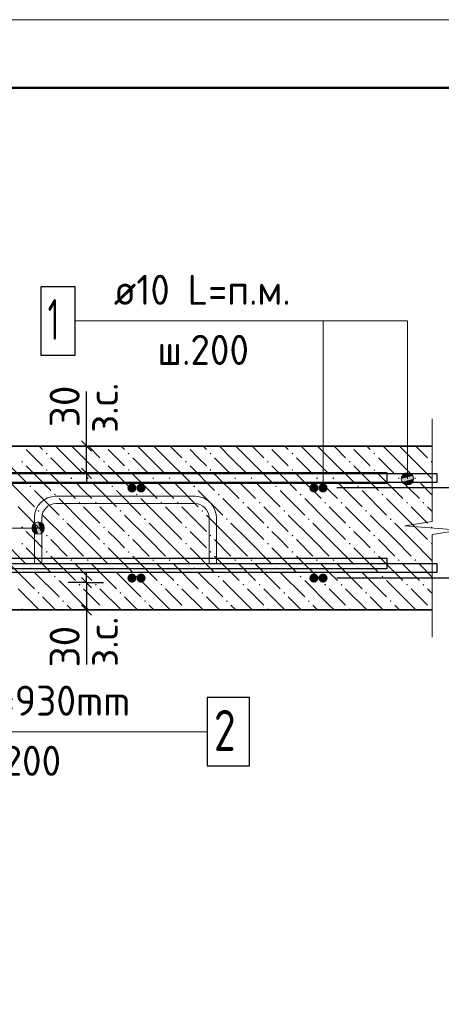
# Model space of a CAD drawing. Header units: millimetres. Extents: x 40580 to 1930067, y -240640 to 81020.
# Tile 499 of 656: x 1175906 to 1178995, y -217903 to -210694. Entities that reach past the tile are written whole.
import ezdxf

# ---------------------------------------------------------------- set-up
doc = ezdxf.new("R2010")
doc.units = ezdxf.units.MM
for name, color, linetype, lineweight in [('Standard', 7, 'Continuous', 25), ('ЖБ Перекрытие верхний уровень', 7, 'Continuous', 35), ('Позиционная метка номер позиции', 7, 'Continuous', 13), ('Примечания', 7, 'Continuous', 13), ('Ребро вкладыша арматура S1', 52, 'Continuous', 25), ('Фиксатор', 7, 'Continuous', 25), ('Фоновоя арматура Х1', 52, 'Continuous', 25)]:
    doc.layers.add(name, color=color, linetype=linetype, lineweight=lineweight)
doc.layers.add('Размерная выноска', color=7, linetype='Continuous')
doc.styles.add('ISOCPEUR', font='isocpeur.ttf')

msp = doc.modelspace()

# ---------------------------------------------------------------- hatches: boundary and pattern name
at = {"layer": 'ЖБ Перекрытие верхний уровень', "linetype": 'Continuous', "lineweight": -3, "transparency": 33554687}
for points in [[(1175925.5, -213815.9), (1175923.9, -213817.5), (1175922.3, -213815.9)], [(1176097.4, -213871), (1176103.9, -213864.5), (1176110.4, -213871), (1176103.9, -213877.5)], [(1176525.5, -213815.9), (1176523.9, -213817.5), (1176522.3, -213815.9)], [(1176697.4, -213871), (1176703.9, -213864.5), (1176710.4, -213871), (1176703.9, -213877.5)], [(1177125.5, -213815.9), (1177123.9, -213817.5), (1177122.3, -213815.9)], [(1177297.4, -213871), (1177303.9, -213864.5), (1177310.4, -213871), (1177303.9, -213877.5)], [(1177725.5, -213815.9), (1177723.9, -213817.5), (1177722.3, -213815.9)], [(1177897.4, -213871), (1177903.9, -213864.5), (1177910.4, -213871), (1177903.9, -213877.5)], [(1178325.5, -213815.9), (1178323.9, -213817.5), (1178322.3, -213815.9)], [(1178497.4, -213871), (1178503.9, -213864.5), (1178510.4, -213871), (1178503.9, -213877.5)], [(1178925.5, -213815.9), (1178923.9, -213817.5), (1178922.3, -213815.9)], [(1175917.4, -213931), (1175923.9, -213924.5), (1175930.4, -213931), (1175923.9, -213937.5)], [(1176517.4, -213931), (1176523.9, -213924.5), (1176530.4, -213931), (1176523.9, -213937.5)], [(1177117.4, -213931), (1177123.9, -213924.5), (1177130.4, -213931), (1177123.9, -213937.5)], [(1177717.4, -213931), (1177723.9, -213924.5), (1177730.4, -213931), (1177723.9, -213937.5)], [(1178317.4, -213931), (1178323.9, -213924.5), (1178330.4, -213931), (1178323.9, -213937.5)], [(1178917.4, -213931), (1178923.9, -213924.5), (1178928.2, -213928.9), (1178928.2, -213933.1), (1178923.9, -213937.5)], [(1176097.4, -213991), (1176103.9, -213984.5), (1176110.4, -213991), (1176103.9, -213997.5)], [(1176697.4, -213991), (1176703.9, -213984.5), (1176710.4, -213991), (1176703.9, -213997.5)], [(1177297.4, -213991), (1177303.9, -213984.5), (1177310.4, -213991), (1177303.9, -213997.5)], [(1177897.4, -213991), (1177903.9, -213984.5), (1177910.4, -213991), (1177903.9, -213997.5)], [(1178497.4, -213991), (1178503.9, -213984.5), (1178510.4, -213991), (1178503.9, -213997.5)], [(1176277.4, -214051), (1176283.9, -214044.5), (1176290.4, -214051), (1176283.9, -214057.5)], [(1176397.4, -214051), (1176403.9, -214044.5), (1176410.4, -214051), (1176403.9, -214057.5)], [(1176877.4, -214051), (1176883.9, -214044.5), (1176890.4, -214051), (1176883.9, -214057.5)], [(1176997.4, -214051), (1177003.9, -214044.5), (1177010.4, -214051), (1177003.9, -214057.5)], [(1177477.4, -214051), (1177483.9, -214044.5), (1177490.4, -214051), (1177483.9, -214057.5)], [(1177597.4, -214051), (1177603.9, -214044.5), (1177610.4, -214051), (1177603.9, -214057.5)], [(1178077.4, -214051), (1178083.9, -214044.5), (1178090.4, -214051), (1178083.9, -214057.5)], [(1178197.4, -214051), (1178203.9, -214044.5), (1178210.4, -214051), (1178203.9, -214057.5)], [(1178677.4, -214051), (1178683.9, -214044.5), (1178690.4, -214051), (1178683.9, -214057.5)], [(1178797.4, -214051), (1178803.9, -214044.5), (1178810.4, -214051), (1178803.9, -214057.5)], [(1175977.4, -214111), (1175983.9, -214104.5), (1175990.4, -214111), (1175983.9, -214117.5)], [(1176157.4, -214171), (1176163.9, -214164.5), (1176170.4, -214171), (1176163.9, -214177.5)], [(1176577.4, -214111), (1176583.9, -214104.5), (1176590.4, -214111), (1176583.9, -214117.5)], [(1176757.4, -214171), (1176763.9, -214164.5), (1176770.4, -214171), (1176763.9, -214177.5)], [(1177177.4, -214111), (1177183.9, -214104.5), (1177190.4, -214111), (1177183.9, -214117.5)], [(1177357.4, -214171), (1177363.9, -214164.5), (1177370.4, -214171), (1177363.9, -214177.5)], [(1177777.4, -214111), (1177783.9, -214104.5), (1177790.4, -214111), (1177783.9, -214117.5)], [(1177957.4, -214171), (1177963.9, -214164.5), (1177970.4, -214171), (1177963.9, -214177.5)], [(1178377.4, -214111), (1178383.9, -214104.5), (1178390.4, -214111), (1178383.9, -214117.5)], [(1178557.4, -214171), (1178563.9, -214164.5), (1178570.4, -214171), (1178563.9, -214177.5)], [(1176337.4, -214231), (1176343.9, -214224.5), (1176350.4, -214231), (1176343.9, -214237.5)], [(1176457.4, -214231), (1176463.9, -214224.5), (1176470.4, -214231), (1176463.9, -214237.5)], [(1176937.4, -214231), (1176943.9, -214224.5), (1176950.4, -214231), (1176943.9, -214237.5)], [(1177057.4, -214231), (1177063.9, -214224.5), (1177070.4, -214231), (1177063.9, -214237.5)], [(1177537.4, -214231), (1177543.9, -214224.5), (1177550.4, -214231), (1177543.9, -214237.5)], [(1177657.4, -214231), (1177663.9, -214224.5), (1177670.4, -214231), (1177663.9, -214237.5)], [(1178137.4, -214231), (1178143.9, -214224.5), (1178150.4, -214231), (1178143.9, -214237.5)], [(1178257.4, -214231), (1178263.9, -214224.5), (1178270.4, -214231), (1178263.9, -214237.5)], [(1178737.4, -214231), (1178743.9, -214224.5), (1178750.4, -214231), (1178743.9, -214237.5)], [(1178857.4, -214231), (1178863.9, -214224.5), (1178870.4, -214231), (1178863.9, -214237.5)], [(1176037.4, -214291), (1176043.9, -214284.5), (1176050.4, -214291), (1176043.9, -214297.5)], [(1176637.4, -214291), (1176643.9, -214284.5), (1176650.4, -214291), (1176643.9, -214297.5)], [(1177237.4, -214291), (1177243.9, -214284.5), (1177250.4, -214291), (1177243.9, -214297.5)], [(1177837.4, -214291), (1177843.9, -214284.5), (1177850.4, -214291), (1177843.9, -214297.5)], [(1178437.4, -214291), (1178443.9, -214284.5), (1178450.4, -214291), (1178443.9, -214297.5)], [(1176217.4, -214351), (1176223.9, -214344.5), (1176230.4, -214351), (1176223.9, -214357.5)], [(1176817.4, -214351), (1176823.9, -214344.5), (1176830.4, -214351), (1176823.9, -214357.5)], [(1177417.4, -214351), (1177423.9, -214344.5), (1177430.4, -214351), (1177423.9, -214357.5)], [(1178017.4, -214351), (1178023.9, -214344.5), (1178030.4, -214351), (1178023.9, -214357.5)], [(1178617.4, -214351), (1178623.9, -214344.5), (1178630.4, -214351), (1178623.9, -214357.5)], [(1175917.4, -214411), (1175923.9, -214404.5), (1175930.4, -214411), (1175923.9, -214417.5)], [(1176517.4, -214411), (1176523.9, -214404.5), (1176530.4, -214411), (1176523.9, -214417.5)], [(1177117.4, -214411), (1177123.9, -214404.5), (1177130.4, -214411), (1177123.9, -214417.5)], [(1177717.4, -214411), (1177723.9, -214404.5), (1177730.4, -214411), (1177723.9, -214417.5)], [(1178317.4, -214411), (1178323.9, -214404.5), (1178330.4, -214411), (1178323.9, -214417.5)], [(1178917.4, -214411), (1178923.9, -214404.5), (1178928.2, -214408.9), (1178928.2, -214413.1), (1178923.9, -214417.5)], [(1175917.4, -214531), (1175923.9, -214524.5), (1175930.4, -214531), (1175923.9, -214537.5)], [(1176097.4, -214471), (1176103.9, -214464.5), (1176110.4, -214471), (1176103.9, -214477.5)], [(1176517.4, -214531), (1176523.9, -214524.5), (1176530.4, -214531), (1176523.9, -214537.5)], [(1176697.4, -214471), (1176703.9, -214464.5), (1176710.4, -214471), (1176703.9, -214477.5)], [(1177117.4, -214531), (1177123.9, -214524.5), (1177130.4, -214531), (1177123.9, -214537.5)], [(1177297.4, -214471), (1177303.9, -214464.5), (1177310.4, -214471), (1177303.9, -214477.5)], [(1177717.4, -214531), (1177723.9, -214524.5), (1177730.4, -214531), (1177723.9, -214537.5)], [(1177897.4, -214471), (1177903.9, -214464.5), (1177910.4, -214471), (1177903.9, -214477.5)], [(1178317.4, -214531), (1178323.9, -214524.5), (1178330.4, -214531), (1178323.9, -214537.5)], [(1178497.4, -214471), (1178503.9, -214464.5), (1178510.4, -214471), (1178503.9, -214477.5)], [(1178917.4, -214531), (1178923.9, -214524.5), (1178928.2, -214528.9), (1178928.2, -214533.1), (1178923.9, -214537.5)], [(1176097.4, -214591), (1176103.9, -214584.5), (1176110.4, -214591), (1176103.9, -214597.5)], [(1176697.4, -214591), (1176703.9, -214584.5), (1176710.4, -214591), (1176703.9, -214597.5)], [(1177297.4, -214591), (1177303.9, -214584.5), (1177310.4, -214591), (1177303.9, -214597.5)], [(1177897.4, -214591), (1177903.9, -214584.5), (1177910.4, -214591), (1177903.9, -214597.5)], [(1178497.4, -214591), (1178503.9, -214584.5), (1178510.4, -214591), (1178503.9, -214597.5)], [(1176277.4, -214651), (1176283.9, -214644.5), (1176290.4, -214651), (1176283.9, -214657.5)], [(1176397.4, -214651), (1176403.9, -214644.5), (1176410.4, -214651), (1176403.9, -214657.5)], [(1176877.4, -214651), (1176883.9, -214644.5), (1176890.4, -214651), (1176883.9, -214657.5)], [(1176997.4, -214651), (1177003.9, -214644.5), (1177010.4, -214651), (1177003.9, -214657.5)], [(1177477.4, -214651), (1177483.9, -214644.5), (1177490.4, -214651), (1177483.9, -214657.5)], [(1177597.4, -214651), (1177603.9, -214644.5), (1177610.4, -214651), (1177603.9, -214657.5)], [(1178077.4, -214651), (1178083.9, -214644.5), (1178090.4, -214651), (1178083.9, -214657.5)], [(1178197.4, -214651), (1178203.9, -214644.5), (1178210.4, -214651), (1178203.9, -214657.5)], [(1178677.4, -214651), (1178683.9, -214644.5), (1178690.4, -214651), (1178683.9, -214657.5)], [(1178797.4, -214651), (1178803.9, -214644.5), (1178810.4, -214651), (1178803.9, -214657.5)], [(1175977.4, -214711), (1175983.9, -214704.5), (1175990.4, -214711), (1175983.9, -214717.5)], [(1176577.4, -214711), (1176583.9, -214704.5), (1176590.4, -214711), (1176583.9, -214717.5)], [(1177177.4, -214711), (1177183.9, -214704.5), (1177190.4, -214711), (1177183.9, -214717.5)], [(1177777.4, -214711), (1177783.9, -214704.5), (1177790.4, -214711), (1177783.9, -214717.5)], [(1178377.4, -214711), (1178383.9, -214704.5), (1178390.4, -214711), (1178383.9, -214717.5)], [(1176157.4, -214771), (1176163.9, -214764.5), (1176170.4, -214771), (1176163.9, -214777.5)], [(1176757.4, -214771), (1176763.9, -214764.5), (1176770.4, -214771), (1176763.9, -214777.5)], [(1177357.4, -214771), (1177363.9, -214764.5), (1177370.4, -214771), (1177363.9, -214777.5)], [(1177957.4, -214771), (1177963.9, -214764.5), (1177970.4, -214771), (1177963.9, -214777.5)], [(1178557.4, -214771), (1178563.9, -214764.5), (1178570.4, -214771), (1178563.9, -214777.5)], [(1176037.4, -214891), (1176043.9, -214884.5), (1176050.4, -214891), (1176043.9, -214897.5)], [(1176337.4, -214831), (1176343.9, -214824.5), (1176350.4, -214831), (1176343.9, -214837.5)], [(1176457.4, -214831), (1176463.9, -214824.5), (1176470.4, -214831), (1176463.9, -214837.5)], [(1176637.4, -214891), (1176643.9, -214884.5), (1176650.4, -214891), (1176643.9, -214897.5)], [(1176937.4, -214831), (1176943.9, -214824.5), (1176950.4, -214831), (1176943.9, -214837.5)], [(1177057.4, -214831), (1177063.9, -214824.5), (1177070.4, -214831), (1177063.9, -214837.5)], [(1177237.4, -214891), (1177243.9, -214884.5), (1177250.4, -214891), (1177243.9, -214897.5)], [(1177537.4, -214831), (1177543.9, -214824.5), (1177550.4, -214831), (1177543.9, -214837.5)], [(1177657.4, -214831), (1177663.9, -214824.5), (1177670.4, -214831), (1177663.9, -214837.5)], [(1177837.4, -214891), (1177843.9, -214884.5), (1177850.4, -214891), (1177843.9, -214897.5)], [(1178137.4, -214831), (1178143.9, -214824.5), (1178150.4, -214831), (1178143.9, -214837.5)], [(1178257.4, -214831), (1178263.9, -214824.5), (1178270.4, -214831), (1178263.9, -214837.5)], [(1178437.4, -214891), (1178443.9, -214884.5), (1178450.4, -214891), (1178443.9, -214897.5)], [(1178737.4, -214831), (1178743.9, -214824.5), (1178750.4, -214831), (1178743.9, -214837.5)], [(1178857.4, -214831), (1178863.9, -214824.5), (1178870.4, -214831), (1178863.9, -214837.5)], [(1176217.4, -214951), (1176223.9, -214944.5), (1176230.4, -214951), (1176223.9, -214957.5)], [(1176817.4, -214951), (1176823.9, -214944.5), (1176830.4, -214951), (1176823.9, -214957.5)], [(1177417.4, -214951), (1177423.9, -214944.5), (1177430.4, -214951), (1177423.9, -214957.5)], [(1178017.4, -214951), (1178023.9, -214944.5), (1178030.4, -214951), (1178023.9, -214957.5)], [(1178617.4, -214951), (1178623.9, -214944.5), (1178630.4, -214951), (1178623.9, -214957.5)], [(1175917.4, -215011), (1175923.9, -215004.5), (1175930.4, -215011), (1175925.4, -215015.9), (1175922.3, -215015.9)], [(1176517.4, -215011), (1176523.9, -215004.5), (1176530.4, -215011), (1176525.4, -215015.9), (1176522.3, -215015.9)], [(1177117.4, -215011), (1177123.9, -215004.5), (1177130.4, -215011), (1177125.4, -215015.9), (1177122.3, -215015.9)], [(1177717.4, -215011), (1177723.9, -215004.5), (1177730.4, -215011), (1177725.4, -215015.9), (1177722.3, -215015.9)], [(1178317.4, -215011), (1178323.9, -215004.5), (1178330.4, -215011), (1178325.4, -215015.9), (1178322.3, -215015.9)], [(1178917.4, -215011), (1178923.9, -215004.5), (1178928.2, -215008.9), (1178928.2, -215013.1), (1178925.4, -215015.9), (1178922.3, -215015.9)]]:
    msp.add_hatch(color=7, dxfattribs=at).paths.add_polyline_path(points, flags=16)
at = {"layer": 'Позиционная метка номер позиции', "linetype": 'Continuous', "lineweight": 13, "transparency": 33554687}
for points in [[(1178707.7, -214033.4), (1178785.1, -214033.4), (1178768.9, -214017.2)], [(1178707.7, -214033.4), (1178768.9, -214017.2), (1178723.9, -214017.2)], [(1178723.9, -214017.2), (1178768.9, -214017.2), (1178746.4, -214010.9)], [(1178701.4, -214055.9), (1178791.4, -214055.9), (1178785.1, -214033.4)], [(1178701.4, -214055.9), (1178785.1, -214033.4), (1178707.7, -214033.4)], [(1178707.7, -214078.4), (1178791.4, -214055.9), (1178701.4, -214055.9)], [(1178707.7, -214078.4), (1178785.1, -214078.4), (1178791.4, -214055.9)], [(1178723.9, -214094.6), (1178785.1, -214078.4), (1178707.7, -214078.4)], [(1178723.9, -214094.6), (1178768.9, -214094.6), (1178785.1, -214078.4)], [(1178768.9, -214094.6), (1178723.9, -214094.6), (1178746.4, -214100.9)], [(1176018, -214454.6), (1176018, -214377.2), (1176001.8, -214393.4)], [(1176040.5, -214460.9), (1176040.5, -214370.9), (1176018, -214377.2)], [(1176040.5, -214460.9), (1176018, -214377.2), (1176018, -214454.6)], [(1176063, -214454.6), (1176063, -214377.2), (1176040.5, -214370.9)], [(1176063, -214454.6), (1176040.5, -214370.9), (1176040.5, -214460.9)], [(1176079.2, -214438.4), (1176079.2, -214393.4), (1176063, -214377.2)], [(1176079.2, -214438.4), (1176063, -214377.2), (1176063, -214454.6)], [(1176001.8, -214438.4), (1176001.8, -214393.4), (1175995.5, -214415.9)], [(1176018, -214454.6), (1176001.8, -214393.4), (1176001.8, -214438.4)], [(1176079.2, -214393.4), (1176079.2, -214438.4), (1176085.5, -214415.9)]]:
    msp.add_hatch(color=7, dxfattribs=at).paths.add_polyline_path(points)
at = {"layer": 'Фоновоя арматура Х1', "linetype": 'Continuous', "lineweight": -3, "transparency": 33554687}
for points in [[(1176761.6, -214122.6), (1176759, -214109.9), (1176751.8, -214099), (1176741, -214091.8), (1176728.2, -214089.3), (1176715.5, -214091.8), (1176704.7, -214099), (1176697.4, -214109.9), (1176694.9, -214122.6), (1176697.4, -214135.4), (1176704.7, -214146.2), (1176715.5, -214153.4), (1176728.2, -214155.9), (1176741, -214153.4), (1176751.8, -214146.2), (1176759, -214135.4)], [(1176828.2, -214122.6), (1176825.7, -214109.9), (1176818.5, -214099), (1176807.7, -214091.8), (1176794.9, -214089.3), (1176782.2, -214091.8), (1176771.3, -214099), (1176764.1, -214109.9), (1176761.6, -214122.6), (1176764.1, -214135.4), (1176771.3, -214146.2), (1176782.2, -214153.4), (1176794.9, -214155.9), (1176807.7, -214153.4), (1176818.5, -214146.2), (1176825.7, -214135.4)], [(1178094.9, -214122.6), (1178092.4, -214109.9), (1178085.1, -214099), (1178074.3, -214091.8), (1178061.6, -214089.3), (1178048.8, -214091.8), (1178038, -214099), (1178030.8, -214109.9), (1178028.2, -214122.6), (1178030.8, -214135.4), (1178038, -214146.2), (1178048.8, -214153.4), (1178061.6, -214155.9), (1178074.3, -214153.4), (1178085.1, -214146.2), (1178092.4, -214135.4)], [(1178161.6, -214122.6), (1178159, -214109.9), (1178151.8, -214099), (1178141, -214091.8), (1178128.2, -214089.3), (1178115.5, -214091.8), (1178104.7, -214099), (1178097.4, -214109.9), (1178094.9, -214122.6), (1178097.4, -214135.4), (1178104.7, -214146.2), (1178115.5, -214153.4), (1178128.2, -214155.9), (1178141, -214153.4), (1178151.8, -214146.2), (1178159, -214135.4)], [(1176761.6, -214782.6), (1176759, -214769.8), (1176751.8, -214759), (1176741, -214751.8), (1176728.2, -214749.3), (1176715.5, -214751.8), (1176704.7, -214759), (1176697.4, -214769.8), (1176694.9, -214782.6), (1176697.4, -214795.4), (1176704.7, -214806.2), (1176715.5, -214813.4), (1176728.2, -214815.9), (1176741, -214813.4), (1176751.8, -214806.2), (1176759, -214795.4)], [(1176828.2, -214782.6), (1176825.7, -214769.8), (1176818.5, -214759), (1176807.7, -214751.8), (1176794.9, -214749.3), (1176782.2, -214751.8), (1176771.3, -214759), (1176764.1, -214769.8), (1176761.6, -214782.6), (1176764.1, -214795.4), (1176771.3, -214806.2), (1176782.2, -214813.4), (1176794.9, -214815.9), (1176807.7, -214813.4), (1176818.5, -214806.2), (1176825.7, -214795.4)], [(1178094.9, -214782.6), (1178092.4, -214769.8), (1178085.1, -214759), (1178074.3, -214751.8), (1178061.6, -214749.3), (1178048.8, -214751.8), (1178038, -214759), (1178030.8, -214769.8), (1178028.2, -214782.6), (1178030.8, -214795.4), (1178038, -214806.2), (1178048.8, -214813.4), (1178061.6, -214815.9), (1178074.3, -214813.4), (1178085.1, -214806.2), (1178092.4, -214795.4)], [(1178161.6, -214782.6), (1178159, -214769.8), (1178151.8, -214759), (1178141, -214751.8), (1178128.2, -214749.3), (1178115.5, -214751.8), (1178104.7, -214759), (1178097.4, -214769.8), (1178094.9, -214782.6), (1178097.4, -214795.4), (1178104.7, -214806.2), (1178115.5, -214813.4), (1178128.2, -214815.9), (1178141, -214813.4), (1178151.8, -214806.2), (1178159, -214795.4)]]:
    msp.add_hatch(color=7, dxfattribs=at).paths.add_polyline_path(points)

# ---------------------------------------------------------------- linework, layer by layer
at = {"color": 7, "linetype": 'Continuous', "lineweight": 25, "transparency": 33554687}
msp.add_lwpolyline([(1177278.3, -216157.6), (1177588.3, -216157.6), (1177588.3, -215657.6), (1177278.3, -215657.6), (1177278.3, -216157.6)], dxfattribs=at)
msp.add_lwpolyline([(1177278.3, -216157.6), (1177588.3, -216157.6), (1177588.3, -215657.6), (1177278.3, -215657.6), (1177278.3, -216157.6)], dxfattribs=at)
msp.add_lwpolyline([(1177278.3, -216157.6), (1177588.3, -216157.6), (1177588.3, -215657.6), (1177278.3, -215657.6), (1177278.3, -216157.6)], dxfattribs=at)
at = {"layer": 'Standard', "color": 7, "linetype": 'Continuous', "lineweight": -3, "transparency": 33554687}
for p, q in [((1176394.9, -213815.9), (1176394.9, -213740.9)), ((1176394.9, -214015.9), (1176394.9, -213815.9)), ((1176394.9, -214015.9), (1176394.9, -214090.9)), ((1176394.9, -214815.9), (1176394.9, -214740.9)), ((1176394.9, -214815.9), (1176394.9, -215015.9)), ((1176394.9, -215015.9), (1176394.9, -215090.9))]:
    msp.add_line(p, q, dxfattribs=at)
at = {"layer": 'Standard', "color": 7, "linetype": 'Continuous', "lineweight": 25, "transparency": 33554687}
for p, q in [((1176432.4, -213853.4), (1176357.4, -213778.4)), ((1176432.4, -214053.4), (1176357.4, -213978.4)), ((1176357.4, -214778.4), (1176432.4, -214853.4)), ((1176357.4, -214978.4), (1176432.4, -215053.4))]:
    msp.add_line(p, q, dxfattribs=at)
at = {"layer": 'Standard', "color": 251, "linetype": 'Continuous', "lineweight": -3, "true_color": 0x656565, "transparency": 33554687}
for p, q in [((1176394.9, -213815.9), (1176269.9, -213815.9)), ((1176394.9, -213815.9), (1176519.9, -213815.9)), ((1176394.9, -213815.9), (1176694.9, -213815.9)), ((1176394.9, -214015.9), (1176261.6, -214015.9)), ((1176394.9, -214015.9), (1176269.9, -214015.9)), ((1176394.9, -214015.9), (1176519.9, -214015.9)), ((1176394.9, -214815.9), (1176261.6, -214815.9)), ((1176394.9, -214815.9), (1176269.9, -214815.9)), ((1176394.9, -214815.9), (1176519.9, -214815.9)), ((1176394.9, -215015.9), (1176269.9, -215015.9)), ((1176394.9, -215015.9), (1176519.9, -215015.9)), ((1176394.9, -215015.9), (1176694.9, -215015.9))]:
    msp.add_line(p, q, dxfattribs=at)
at = {"layer": 'Standard', "color": 7, "linetype": 'Continuous', "lineweight": 13, "transparency": 33554687}
msp.add_lwpolyline([(1140928.1, -240394.3), (1182928.1, -240394.3), (1182928.1, -210694.3), (1140928.1, -210694.3), (1140928.1, -240394.3)], close=True, dxfattribs=at)
at = {"layer": 'Standard', "color": 7, "linetype": 'Continuous', "lineweight": 50, "transparency": 33554687}
msp.add_lwpolyline([(1142928.1, -211194.3), (1182428.1, -211194.3), (1182428.1, -239894.3), (1142928.1, -239894.3), (1142928.1, -211194.3)], close=True, dxfattribs=at)
at = {"layer": 'Standard', "color": 251, "linetype": 'Continuous', "lineweight": -3, "true_color": 0x656565, "transparency": 33554687}
for points in [[(1179461.6, -214122.6), (1179444.6, -214122.6), (1179444.6, -214122.6), (1179444.6, -214122.6), (1179444.6, -214122.6), (1178228.2, -214122.6)], [(1179461.6, -214782.6), (1179444.6, -214782.6), (1179444.6, -214782.6), (1178228.2, -214782.6)]]:
    msp.add_lwpolyline(points, dxfattribs=at)
at = {"layer": 'ЖБ Перекрытие верхний уровень', "transparency": 33554687}
for p, q in [((1178928.2, -213815.9), (1162394.9, -213815.9)), ((1173928.2, -215015.9), (1178928.2, -215015.9))]:
    msp.add_line(p, q, dxfattribs=at)
at = {"layer": 'ЖБ Перекрытие верхний уровень', "color": 9, "linetype": 'Continuous', "lineweight": -3, "true_color": 0xc7c7c7, "transparency": 33554687}
for p, q in [((1176013.9, -213901), (1175953.9, -213841)), ((1176048.8, -213815.9), (1176073.9, -213841)), ((1176253.9, -213901), (1176168.8, -213815.9)), ((1176288.8, -213815.9), (1176373.9, -213901)), ((1176408.8, -213815.9), (1176493.9, -213901)), ((1176613.9, -213901), (1176553.9, -213841)), ((1176648.8, -213815.9), (1176673.9, -213841)), ((1176853.9, -213901), (1176768.8, -213815.9)), ((1176888.8, -213815.9), (1176973.9, -213901)), ((1177008.8, -213815.9), (1177093.9, -213901)), ((1177213.9, -213901), (1177153.9, -213841)), ((1177248.8, -213815.9), (1177273.9, -213841)), ((1177453.9, -213901), (1177368.8, -213815.9)), ((1177488.8, -213815.9), (1177573.9, -213901)), ((1177608.8, -213815.9), (1177693.9, -213901)), ((1177813.9, -213901), (1177753.9, -213841)), ((1177848.8, -213815.9), (1177873.9, -213841)), ((1178053.9, -213901), (1177968.8, -213815.9)), ((1178088.8, -213815.9), (1178173.9, -213901)), ((1178208.8, -213815.9), (1178293.9, -213901)), ((1178413.9, -213901), (1178353.9, -213841)), ((1178448.8, -213815.9), (1178473.9, -213841)), ((1178653.9, -213901), (1178568.8, -213815.9)), ((1178688.8, -213815.9), (1178773.9, -213901)), ((1178808.8, -213815.9), (1178893.9, -213901)), ((1175773.9, -213901), (1175953.9, -214081)), ((1176073.9, -213961), (1176013.9, -213901)), ((1176133.9, -213901), (1176253.9, -214021)), ((1176253.9, -213901), (1176373.9, -214021)), ((1176373.9, -213901), (1176553.9, -214081)), ((1176673.9, -213961), (1176613.9, -213901)), ((1176733.9, -213901), (1176853.9, -214021)), ((1176853.9, -213901), (1176973.9, -214021)), ((1176973.9, -213901), (1177153.9, -214081)), ((1177273.9, -213961), (1177213.9, -213901)), ((1177333.9, -213901), (1177453.9, -214021)), ((1177453.9, -213901), (1177573.9, -214021)), ((1177573.9, -213901), (1177753.9, -214081)), ((1177873.9, -213961), (1177813.9, -213901)), ((1177933.9, -213901), (1178053.9, -214021)), ((1178053.9, -213901), (1178173.9, -214021)), ((1178173.9, -213901), (1178353.9, -214081)), ((1178473.9, -213961), (1178413.9, -213901)), ((1178533.9, -213901), (1178653.9, -214021)), ((1178653.9, -213901), (1178773.9, -214021)), ((1178773.9, -213901), (1178928.2, -214055.4)), ((1175953.9, -213961), (1176133.9, -214141)), ((1176133.9, -214021), (1176313.9, -214201)), ((1176553.9, -213961), (1176733.9, -214141)), ((1176733.9, -214021), (1176913.9, -214201)), ((1177153.9, -213961), (1177333.9, -214141)), ((1177333.9, -214021), (1177513.9, -214201)), ((1177753.9, -213961), (1177933.9, -214141)), ((1177933.9, -214021), (1178113.9, -214201)), ((1178353.9, -213961), (1178533.9, -214141)), ((1178533.9, -214021), (1178713.9, -214201)), ((1175833.9, -214081), (1176013.9, -214261)), ((1176373.9, -214141), (1176313.9, -214081)), ((1176433.9, -214081), (1176613.9, -214261)), ((1176973.9, -214141), (1176913.9, -214081)), ((1177033.9, -214081), (1177213.9, -214261)), ((1177573.9, -214141), (1177513.9, -214081)), ((1177633.9, -214081), (1177813.9, -214261)), ((1178173.9, -214141), (1178113.9, -214081)), ((1178233.9, -214081), (1178413.9, -214261)), ((1178773.9, -214141), (1178713.9, -214081)), ((1178833.9, -214081), (1178928.2, -214175.4)), ((1176013.9, -214141), (1176193.9, -214321)), ((1176433.9, -214201), (1176373.9, -214141)), ((1176613.9, -214141), (1176793.9, -214321)), ((1177033.9, -214201), (1176973.9, -214141)), ((1177213.9, -214141), (1177393.9, -214321)), ((1177633.9, -214201), (1177573.9, -214141)), ((1177813.9, -214141), (1177993.9, -214321)), ((1178233.9, -214201), (1178173.9, -214141)), ((1178413.9, -214141), (1178593.9, -214321)), ((1178833.9, -214201), (1178773.9, -214141)), ((1176373.9, -214381), (1176193.9, -214201)), ((1176973.9, -214381), (1176793.9, -214201)), ((1177573.9, -214381), (1177393.9, -214201)), ((1178173.9, -214381), (1177993.9, -214201)), ((1178773.9, -214381), (1178593.9, -214201)), ((1175893.9, -214261), (1176073.9, -214441)), ((1176373.9, -214261), (1176493.9, -214381)), ((1176493.9, -214261), (1176673.9, -214441)), ((1176973.9, -214261), (1177093.9, -214381)), ((1177093.9, -214261), (1177273.9, -214441)), ((1177573.9, -214261), (1177693.9, -214381)), ((1177693.9, -214261), (1177873.9, -214441)), ((1178173.9, -214261), (1178293.9, -214381)), ((1178293.9, -214261), (1178473.9, -214441)), ((1178773.9, -214261), (1178893.9, -214381)), ((1178893.9, -214261), (1178928.2, -214295.4)), ((1176253.9, -214501), (1176073.9, -214321)), ((1176253.9, -214381), (1176373.9, -214501)), ((1176373.9, -214381), (1176493.9, -214501)), ((1176853.9, -214501), (1176673.9, -214321)), ((1176853.9, -214381), (1176973.9, -214501)), ((1176973.9, -214381), (1177093.9, -214501)), ((1177453.9, -214501), (1177273.9, -214321)), ((1177453.9, -214381), (1177573.9, -214501)), ((1177573.9, -214381), (1177693.9, -214501)), ((1178053.9, -214501), (1177873.9, -214321)), ((1178053.9, -214381), (1178173.9, -214501)), ((1178173.9, -214381), (1178293.9, -214501)), ((1178653.9, -214501), (1178473.9, -214321)), ((1178653.9, -214381), (1178773.9, -214501)), ((1178773.9, -214381), (1178893.9, -214501)), ((1176013.9, -214501), (1175953.9, -214441)), ((1176613.9, -214501), (1176553.9, -214441)), ((1177213.9, -214501), (1177153.9, -214441)), ((1177813.9, -214501), (1177753.9, -214441)), ((1178413.9, -214501), (1178353.9, -214441)), ((1175773.9, -214501), (1175953.9, -214681)), ((1176073.9, -214561), (1176013.9, -214501)), ((1176133.9, -214501), (1176253.9, -214621)), ((1176253.9, -214501), (1176373.9, -214621)), ((1176373.9, -214501), (1176553.9, -214681)), ((1176673.9, -214561), (1176613.9, -214501)), ((1176733.9, -214501), (1176853.9, -214621)), ((1176853.9, -214501), (1176973.9, -214621)), ((1176973.9, -214501), (1177153.9, -214681)), ((1177273.9, -214561), (1177213.9, -214501)), ((1177333.9, -214501), (1177453.9, -214621)), ((1177453.9, -214501), (1177573.9, -214621)), ((1177573.9, -214501), (1177753.9, -214681)), ((1177873.9, -214561), (1177813.9, -214501)), ((1177933.9, -214501), (1178053.9, -214621)), ((1178053.9, -214501), (1178173.9, -214621)), ((1178173.9, -214501), (1178353.9, -214681)), ((1178473.9, -214561), (1178413.9, -214501)), ((1178533.9, -214501), (1178653.9, -214621)), ((1178653.9, -214501), (1178773.9, -214621)), ((1178773.9, -214501), (1178928.2, -214655.4)), ((1175953.9, -214561), (1176133.9, -214741)), ((1176553.9, -214561), (1176733.9, -214741)), ((1177153.9, -214561), (1177333.9, -214741)), ((1177753.9, -214561), (1177933.9, -214741)), ((1178353.9, -214561), (1178533.9, -214741)), ((1176133.9, -214621), (1176313.9, -214801)), ((1176733.9, -214621), (1176913.9, -214801)), ((1177333.9, -214621), (1177513.9, -214801)), ((1177933.9, -214621), (1178113.9, -214801)), ((1178533.9, -214621), (1178713.9, -214801)), ((1175833.9, -214681), (1176013.9, -214861)), ((1176013.9, -214741), (1176193.9, -214921)), ((1176373.9, -214741), (1176313.9, -214681)), ((1176433.9, -214801), (1176373.9, -214741)), ((1176433.9, -214681), (1176613.9, -214861)), ((1176613.9, -214741), (1176793.9, -214921)), ((1176973.9, -214741), (1176913.9, -214681)), ((1177033.9, -214801), (1176973.9, -214741)), ((1177033.9, -214681), (1177213.9, -214861)), ((1177213.9, -214741), (1177393.9, -214921)), ((1177573.9, -214741), (1177513.9, -214681)), ((1177633.9, -214801), (1177573.9, -214741)), ((1177633.9, -214681), (1177813.9, -214861)), ((1177813.9, -214741), (1177993.9, -214921)), ((1178173.9, -214741), (1178113.9, -214681)), ((1178233.9, -214801), (1178173.9, -214741)), ((1178233.9, -214681), (1178413.9, -214861)), ((1178413.9, -214741), (1178593.9, -214921)), ((1178773.9, -214741), (1178713.9, -214681)), ((1178833.9, -214801), (1178773.9, -214741)), ((1178833.9, -214681), (1178928.2, -214775.4)), ((1176373.9, -214981), (1176193.9, -214801)), ((1176973.9, -214981), (1176793.9, -214801)), ((1177573.9, -214981), (1177393.9, -214801)), ((1178173.9, -214981), (1177993.9, -214801)), ((1178773.9, -214981), (1178593.9, -214801)), ((1175893.9, -214861), (1176048.8, -215015.9)), ((1176373.9, -214861), (1176493.9, -214981)), ((1176493.9, -214861), (1176648.8, -215015.9)), ((1176973.9, -214861), (1177093.9, -214981)), ((1177093.9, -214861), (1177248.8, -215015.9)), ((1177573.9, -214861), (1177693.9, -214981)), ((1177693.9, -214861), (1177848.8, -215015.9)), ((1178173.9, -214861), (1178293.9, -214981)), ((1178293.9, -214861), (1178448.8, -215015.9)), ((1178773.9, -214861), (1178893.9, -214981)), ((1178893.9, -214861), (1178928.2, -214895.4)), ((1176168.8, -215015.9), (1176073.9, -214921)), ((1176768.8, -215015.9), (1176673.9, -214921)), ((1177368.8, -215015.9), (1177273.9, -214921)), ((1177968.8, -215015.9), (1177873.9, -214921)), ((1178568.8, -215015.9), (1178473.9, -214921)), ((1176253.9, -214981), (1176288.8, -215015.9)), ((1176373.9, -214981), (1176408.8, -215015.9)), ((1176853.9, -214981), (1176888.8, -215015.9)), ((1176973.9, -214981), (1177008.8, -215015.9)), ((1177453.9, -214981), (1177488.8, -215015.9)), ((1177573.9, -214981), (1177608.8, -215015.9)), ((1178053.9, -214981), (1178088.8, -215015.9)), ((1178173.9, -214981), (1178208.8, -215015.9)), ((1178653.9, -214981), (1178688.8, -215015.9)), ((1178773.9, -214981), (1178808.8, -215015.9))]:
    msp.add_line(p, q, dxfattribs=at)
at = {"layer": 'Позиционная метка номер позиции', "color": 7, "linetype": 'Continuous', "lineweight": 13, "transparency": 33554687}
for p, q in [((1178746.4, -214010.9), (1178746.4, -214010.9)), ((1178701.4, -214055.9), (1178701.4, -214055.9)), ((1178746.4, -214100.9), (1178746.4, -214100.9)), ((1178791.4, -214055.9), (1178791.4, -214055.9)), ((1176040.5, -214370.9), (1176040.5, -214370.9)), ((1175995.5, -214415.9), (1175995.5, -214415.9)), ((1176040.5, -214460.9), (1176040.5, -214460.9)), ((1176085.5, -214415.9), (1176085.5, -214415.9))]:
    msp.add_line(p, q, dxfattribs=at)
for points in [[(1176040.5, -214415.9), (1175173.8, -214415.9), (1175173.8, -212899.3), (1172994.9, -212899.3)], [(1178746.4, -214055.9), (1178746.4, -212899.3), (1176311.6, -212899.3)], [(1178128.2, -214142.6), (1178128.2, -212899.3), (1176311.6, -212899.3)], [(1172794.9, -214362.6), (1173261.6, -214362.6), (1173261.6, -215907.6), (1177278.3, -215907.6)]]:
    msp.add_lwpolyline(points, dxfattribs=at)
for centre in [(1178746.4, -214055.9), (1176040.5, -214415.9)]:
    msp.add_circle(centre, 45, dxfattribs=at)
at = {"layer": 'Примечания', "color": 7, "linetype": 'Continuous', "lineweight": 13, "transparency": 33554687}
for p, q in [((1178928.2, -213615.9), (1178928.2, -214367.9)), ((1178928.2, -214367.9), (1178728.2, -214399.9)), ((1178728.2, -214399.9), (1179128.2, -214431.9)), ((1179128.2, -214431.9), (1178928.2, -214463.9)), ((1178928.2, -214463.9), (1178928.2, -215215.9)), ((1178928.2, -215215.9), (1178928.2, -215215.9))]:
    msp.add_line(p, q, dxfattribs=at)
at = {"layer": 'Размерная выноска', "color": 7, "linetype": 'Continuous', "lineweight": -3, "transparency": 33554687}
for p, q in [((1176394.9, -213815.9), (1176394.9, -213415.9)), ((1176394.9, -215015.9), (1176394.9, -215415.9))]:
    msp.add_line(p, q, dxfattribs=at)
at = {"layer": 'Ребро вкладыша арматура S1', "color": 7, "linetype": 'Continuous', "lineweight": 25, "transparency": 33554687}
for points in [[(1178594.9, -214089.3), (1165594.9, -214089.3), (1165594.9, -214009.3), (1178594.9, -214009.3), (1178594.9, -214089.3)], [(1178594.9, -214089.3), (1165594.9, -214089.3), (1165594.9, -214009.3), (1178594.9, -214009.3), (1178594.9, -214089.3)], [(1178594.9, -214089.3), (1165594.9, -214089.3), (1165594.9, -214009.3), (1178594.9, -214009.3), (1178594.9, -214089.3)], [(1178594.9, -214715.9), (1165594.9, -214715.9), (1165594.9, -214635.9), (1178594.9, -214635.9), (1178594.9, -214715.9)], [(1178594.9, -214715.9), (1165594.9, -214715.9), (1165594.9, -214635.9), (1178594.9, -214635.9), (1178594.9, -214715.9)], [(1178594.9, -214715.9), (1165594.9, -214715.9), (1165594.9, -214635.9), (1178594.9, -214635.9), (1178594.9, -214715.9)]]:
    msp.add_lwpolyline(points, dxfattribs=at)
at = {"layer": 'Фиксатор', "color": 251, "linetype": 'Continuous', "lineweight": 13, "true_color": 0x494949, "transparency": 33554687}
msp.add_lwpolyline([(1176013.8, -214675.9), (1176013.8, -214334.9), (1176017.7, -214307.1), (1176027.3, -214278.1), (1176042.2, -214251.4), (1176060.6, -214229.4), (1176082.6, -214211), (1176109.4, -214196), (1176138.4, -214186.5), (1176166.2, -214182.6), (1177194.8, -214182.6), (1177222.6, -214186.5), (1177251.7, -214196), (1177278.4, -214211), (1177300.4, -214229.4), (1177318.8, -214251.4), (1177333.7, -214278.1), (1177343.3, -214307.1), (1177347.2, -214334.9), (1177347.2, -214675.9), (1177293.8, -214675.9), (1177293.8, -214338.6), (1177291.1, -214319.3), (1177284.7, -214299.7), (1177274.7, -214281.8), (1177262.5, -214267.3), (1177248, -214255.1), (1177230.1, -214245.1), (1177210.5, -214238.6), (1177191.1, -214235.9), (1176169.9, -214235.9), (1176150.5, -214238.6), (1176130.9, -214245.1), (1176113, -214255.1), (1176098.5, -214267.3), (1176086.3, -214281.8), (1176076.3, -214299.7), (1176069.9, -214319.3), (1176067.2, -214338.6), (1176067.2, -214675.9), (1176013.8, -214675.9)], dxfattribs=at)
at = {"layer": 'Фоновоя арматура Х1', "color": 7, "linetype": 'Continuous', "lineweight": 25, "transparency": 33554687}
msp.add_lwpolyline([(1176061.6, -213149.3), (1176311.6, -213149.3), (1176311.6, -212649.3), (1176061.6, -212649.3), (1176061.6, -213149.3)], dxfattribs=at)
at = {"layer": 'Фоновоя арматура Х1', "color": 251, "linetype": 'Continuous', "lineweight": -3, "true_color": 0x656565, "transparency": 33554687}
for points in [[(1178961.6, -214082.6), (1172761.6, -214082.6), (1172761.6, -214015.9), (1178961.6, -214015.9), (1178961.6, -214082.6)], [(1178961.6, -214082.6), (1172761.6, -214082.6), (1172761.6, -214015.9), (1178961.6, -214015.9), (1178961.6, -214082.6)], [(1178961.6, -214082.6), (1172761.6, -214082.6), (1172761.6, -214015.9), (1178961.6, -214015.9), (1178961.6, -214082.6)], [(1178961.6, -214742.6), (1172761.6, -214742.6), (1172761.6, -214675.9), (1178961.6, -214675.9), (1178961.6, -214742.6)], [(1178961.6, -214742.6), (1172761.6, -214742.6), (1172761.6, -214675.9), (1178961.6, -214675.9), (1178961.6, -214742.6)], [(1178961.6, -214742.6), (1172761.6, -214742.6), (1172761.6, -214675.9), (1178961.6, -214675.9), (1178961.6, -214742.6)]]:
    msp.add_lwpolyline(points, dxfattribs=at)

# ---------------------------------------------------------------- texts
at = {"color": 7, "linetype": 'Continuous', "lineweight": 13, "transparency": 33554687, "attachment_point": 7, "style": 'ISOCPEUR'}
for s, insert, char_height, width in [('\\W0.96;ø10 L=930mm ', (1175020.7, -215790.3), 220, 1997.593), ('\\W0.78;2', (1177328.3, -216047.6), 300, 326.853), ('\\W0.78;2', (1177328.3, -216047.6), 300, 326.853), ('\\W0.78;2', (1177328.3, -216047.6), 300, 326.853), ('\\W0.95;ш.200 ', (1175537.7, -216230.3), 220, 962.821)]:
    msp.add_mtext(s, dxfattribs=dict(at, insert=insert, char_height=char_height, width=width))
at = {"layer": 'Standard', "color": 7, "linetype": 'Continuous', "lineweight": 25, "transparency": 33554687, "char_height": 220, "attachment_point": 7, "rotation": 90, "style": 'ISOCPEUR'}
for s, insert, width in [('з.с.', (1176625, -213719.6), 446.072), ('30', (1176344.9, -213678.4), 375.735), ('з.с.', (1176625, -215432.7), 446.066), ('30', (1176344.9, -215437.1), 375.735)]:
    msp.add_mtext(s, dxfattribs=dict(at, insert=insert, width=width))
at = {"layer": 'Фоновоя арматура Х1', "color": 7, "linetype": 'Continuous', "lineweight": 13, "transparency": 33554687, "attachment_point": 7, "style": 'ISOCPEUR'}
for s, insert, char_height, width in [('\\W0.94;ø10 L=п.м. ', (1176594.9, -212781.9), 220, 1600.022), ('\\W0.56;1', (1176111.6, -213039.3), 300, 233.343), ('\\W0.95;ш.200 ', (1176913.9, -213221.9), 220, 962.821)]:
    msp.add_mtext(s, dxfattribs=dict(at, insert=insert, char_height=char_height, width=width))

doc.saveas('drawing.dxf')
